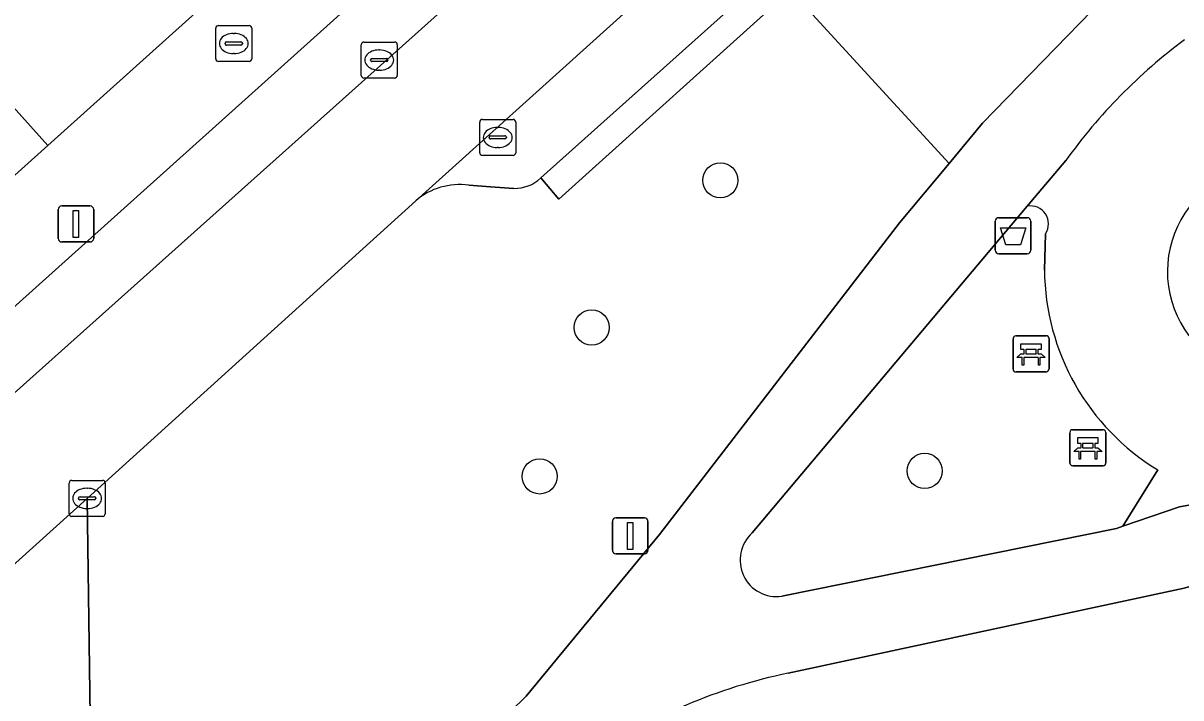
# Model space of a CAD drawing. Extents: x 162172 to 163187, y 382874 to 383685.
# Drawn here: x 162934.6 to 162966.76, y 383498.17 to 383516.91 of the extents above; entities that cross this region are included whole.
import ezdxf

# ---------------------------------------------------------------- set-up
doc = ezdxf.new("R2010")
doc.units = 0
for name, color, linetype in [('IMGEO_Afvalbak', 7, 'Continuous'), ('IMGEO_Bank', 7, 'Continuous'), ('IMGEO_Berm_groen', 7, 'Continuous'), ('IMGEO_Boom', 7, 'Continuous'), ('IMGEO_Brandkraan', 7, 'Continuous'), ('IMGEO_Groenvoorziening', 7, 'Continuous'), ('IMGEO_Kolk', 7, 'Continuous'), ('IMGEO_Lichtmast', 7, 'Continuous'), ('IMGEO_Pand', 7, 'Continuous'), ('IMGEO_Parkeervlak_open', 7, 'Continuous'), ('IMGEO_Rijbaan_lokaal_open', 7, 'Continuous'), ('IMGEO_Terreindeel_gesloten', 7, 'Continuous'), ('IMGEO_Verkeerseiland_groen', 7, 'Continuous'), ('IMGEO_Voetpad_gesloten', 7, 'Continuous'), ('IMGEO_Voetpad_open', 7, 'Continuous')]:
    doc.layers.add(name, color=color, linetype=linetype)

msp = doc.modelspace()

# ---------------------------------------------------------------- linework, layer by layer
at = {"layer": 'IMGEO_Afvalbak'}
for p, q in [((162961.602, 383510.605), (162961.602, 383511.405)), ((162961.602, 383511.405), (162961.602, 383510.605)), ((162961.702, 383511.505), (162962.492, 383511.505)), ((162962.492, 383511.505), (162961.702, 383511.505)), ((162962.592, 383511.405), (162962.592, 383510.605)), ((162962.592, 383510.605), (162962.592, 383511.405)), ((162962.492, 383510.505), (162961.702, 383510.505)), ((162961.702, 383510.505), (162962.492, 383510.505))]:
    msp.add_line(p, q, dxfattribs=at)
msp.add_lwpolyline([(162961.745, 383511.219), (162962.449, 383511.219), (162962.3, 383510.749), (162961.894, 383510.749), (162961.745, 383511.219)], dxfattribs=at)
for centre, start, end in [((162961.702, 383511.405), 90, 180), ((162961.702, 383511.405), 90, 180), ((162962.492, 383511.405), 0, 90), ((162962.492, 383511.405), 360, 90), ((162961.702, 383510.605), 180, 270), ((162961.702, 383510.605), 180, 270), ((162962.492, 383510.605), 270, 0), ((162962.492, 383510.605), 270, 0)]:
    msp.add_arc(centre, 0.1, start, end, dxfattribs=at)
at = {"layer": 'IMGEO_Bank'}
for p, q in [((162962.096, 383507.299), (162962.096, 383508.14)), ((162962.096, 383508.14), (162962.096, 383507.299)), ((162962.171, 383508.224), (162963.012, 383508.224)), ((162963.012, 383508.224), (162962.171, 383508.224)), ((162963.096, 383508.149), (162963.096, 383507.308)), ((162963.096, 383507.308), (162963.096, 383508.149)), ((162962.405, 383507.73), (162962.405, 383507.836)), ((162962.449, 383507.836), (162962.449, 383507.73)), ((162962.737, 383507.842), (162962.455, 383507.842)), ((162962.455, 383507.724), (162962.737, 383507.724)), ((162962.743, 383507.73), (162962.743, 383507.836)), ((162962.787, 383507.836), (162962.787, 383507.73)), ((162962.793, 383507.622), (162962.4, 383507.622)), ((162963.021, 383507.224), (162962.18, 383507.224)), ((162962.18, 383507.224), (162963.021, 383507.224)), ((162963.676, 383504.693), (162963.676, 383505.534)), ((162963.676, 383505.534), (162963.676, 383504.693)), ((162963.751, 383505.618), (162964.592, 383505.618)), ((162964.592, 383505.618), (162963.751, 383505.618)), ((162964.676, 383505.543), (162964.676, 383504.702)), ((162964.676, 383504.702), (162964.676, 383505.543)), ((162963.985, 383505.124), (162963.985, 383505.23)), ((162964.029, 383505.23), (162964.029, 383505.124)), ((162964.317, 383505.236), (162964.035, 383505.236)), ((162964.323, 383505.124), (162964.323, 383505.23)), ((162964.367, 383505.23), (162964.367, 383505.124)), ((162964.373, 383505.016), (162963.98, 383505.016)), ((162964.035, 383505.118), (162964.317, 383505.118)), ((162964.601, 383504.618), (162963.76, 383504.618)), ((162963.76, 383504.618), (162964.601, 383504.618))]:
    msp.add_line(p, q, dxfattribs=at)
for points in [[(162962.343, 383507.622), (162962.201, 383507.622), (162962.313, 383507.724), (162962.399, 383507.724)], [(162962.399, 383507.842), (162962.313, 383507.842), (162962.313, 383508.003), (162962.876, 383508.003), (162962.876, 383507.842), (162962.793, 383507.842)], [(162962.793, 383507.724), (162962.876, 383507.724), (162962.988, 383507.622), (162962.849, 383507.622)], [(162962.393, 383507.615), (162962.393, 383507.408), (162962.35, 383507.408), (162962.35, 383507.615)], [(162962.843, 383507.615), (162962.843, 383507.408), (162962.799, 383507.408), (162962.799, 383507.615)], [(162963.979, 383505.236), (162963.893, 383505.236), (162963.893, 383505.397), (162964.456, 383505.397), (162964.456, 383505.236), (162964.373, 383505.236)], [(162963.923, 383505.016), (162963.781, 383505.016), (162963.893, 383505.118), (162963.979, 383505.118)], [(162963.973, 383505.009), (162963.973, 383504.802), (162963.93, 383504.802), (162963.93, 383505.009)], [(162964.373, 383505.118), (162964.456, 383505.118), (162964.568, 383505.016), (162964.429, 383505.016)], [(162964.423, 383505.009), (162964.423, 383504.802), (162964.379, 383504.802), (162964.379, 383505.009)]]:
    msp.add_lwpolyline(points, dxfattribs=at)
for centre, radius, start, end in [((162962.174, 383508.146), 0.0779, 92.4484, 184.2845), ((162962.174, 383508.146), 0.0779, 92.4484, 184.2845), ((162963.018, 383508.146), 0.0779, 2.4484, 94.2845), ((162963.018, 383508.146), 0.0779, 2.4484, 94.2845), ((162962.398, 383507.835), 0.00671, 2.8957, 87.1043), ((162962.398, 383507.731), 0.00671, 272.8957, 357.1043), ((162962.455, 383507.835), 0.00671, 92.8957, 177.1043), ((162962.455, 383507.731), 0.00671, 182.8957, 267.1043), ((162962.737, 383507.835), 0.00671, 2.8957, 87.1043), ((162962.737, 383507.731), 0.00671, 272.8957, 357.1043), ((162962.794, 383507.835), 0.00671, 92.8957, 177.1043), ((162962.794, 383507.731), 0.00671, 182.8957, 267.1043), ((162962.343, 383507.615), 0.00671, 2.8957, 87.1043), ((162962.4, 383507.615), 0.00671, 92.8957, 177.1043), ((162962.792, 383507.615), 0.00671, 2.8957, 87.1043), ((162962.849, 383507.615), 0.00671, 92.8957, 177.1043), ((162962.174, 383507.302), 0.0779, 182.4484, 274.2845), ((162962.174, 383507.302), 0.0779, 182.4484, 274.2845), ((162963.018, 383507.302), 0.0779, 272.4484, 4.2845), ((162963.018, 383507.302), 0.0779, 272.4484, 4.2845), ((162963.754, 383505.54), 0.0779, 92.4484, 184.2845), ((162963.754, 383505.54), 0.0779, 92.4484, 184.2845), ((162964.598, 383505.54), 0.0779, 2.4484, 94.2845), ((162964.598, 383505.54), 0.0779, 2.4484, 94.2845), ((162963.978, 383505.229), 0.00671, 2.8957, 87.1043), ((162964.035, 383505.229), 0.00671, 92.8957, 177.1043), ((162964.317, 383505.229), 0.00671, 2.8957, 87.1043), ((162964.374, 383505.229), 0.00671, 92.8957, 177.1043), ((162963.923, 383505.009), 0.00671, 2.8957, 87.1043), ((162963.98, 383505.009), 0.00671, 92.8957, 177.1043), ((162963.978, 383505.125), 0.00671, 272.8957, 357.1043), ((162964.035, 383505.125), 0.00671, 182.8957, 267.1043), ((162964.317, 383505.125), 0.00671, 272.8957, 357.1043), ((162964.374, 383505.125), 0.00671, 182.8957, 267.1043), ((162964.372, 383505.009), 0.00671, 2.8957, 87.1043), ((162964.429, 383505.009), 0.00671, 92.8957, 177.1043), ((162963.754, 383504.696), 0.0779, 182.4484, 274.2845), ((162963.754, 383504.696), 0.0779, 182.4484, 274.2845), ((162964.598, 383504.696), 0.0779, 272.4484, 4.2845), ((162964.598, 383504.696), 0.0779, 272.4484, 4.2845)]:
    msp.add_arc(centre, radius, start, end, dxfattribs=at)
at = {"layer": 'IMGEO_Berm_groen'}
for points in [[(162958.945, 383511.359), (162960.319, 383513.009), (162955.918, 383517.819), (162949.474, 383512.019), (162948.978, 383512.607)], [(162948.226, 383512.317), (162947.575, 383512.362), (162946.975, 383512.405)], [(162945.503, 383511.977), (162936.375, 383503.711), (162936.485, 383495.643), (162933.856, 383495.782), (162928.092, 383490.69), (162928.575, 383490.348), (162929.253, 383489.364)], [(162948.568, 383498.215), (162952.278, 383502.71), (162958.945, 383511.359)], [(162972.783, 383502.526), (162967.595, 383501.433), (162966.848, 383501.213), (162955.851, 383498.856)]]:
    msp.add_lwpolyline(points, dxfattribs=at)
msp.add_lwpolyline([(162936.375, 383503.711), (162932.497, 383500.214), (162931.114, 383498.94), (162933.856, 383495.782), (162936.485, 383495.643)], close=True, dxfattribs=at)
for centre, radius, start, end in [((162948.242, 383513.395), 1.078, 269.129, 313.0481), ((162946.714, 383510.556), 1.867, 81.9779, 130.4468), ((162958.826, 383484.364), 14.794, 101.5991, 124.6786), ((162926.736, 383520.893), 31.479, 299.6552, 313.9116)]:
    msp.add_arc(centre, radius, start, end, dxfattribs=at)
at = {"layer": 'IMGEO_Boom'}
for centre in [(162953.965, 383512.541), (162950.391, 383508.456), (162948.946, 383504.321), (162959.64, 383504.474)]:
    msp.add_circle(centre, 0.489, dxfattribs=at)
at = {"layer": 'IMGEO_Brandkraan'}
for p, q in [((162939.946, 383515.915), (162939.946, 383516.767)), ((162940.021, 383516.841), (162940.873, 383516.841)), ((162940.947, 383516.767), (162940.947, 383515.915)), ((162940.248, 383516.384), (162940.646, 383516.384)), ((162940.434, 383516.621), (162940.459, 383516.621)), ((162940.205, 383516.335), (162940.205, 383516.347)), ((162940.643, 383516.298), (162940.245, 383516.298)), ((162940.457, 383516.061), (162940.432, 383516.061)), ((162940.689, 383516.347), (162940.689, 383516.335)), ((162940.873, 383515.841), (162940.021, 383515.841))]:
    msp.add_line(p, q, dxfattribs=at)
for points in [[(162939.946, 383515.915), (162939.946, 383516.767)], [(162940.021, 383516.841), (162940.873, 383516.841)], [(162940.947, 383516.767), (162940.947, 383515.915)], [(162940.873, 383515.841), (162940.021, 383515.841)]]:
    msp.add_lwpolyline(points, dxfattribs=at)
for centre, radius, start, end in [((162940.023, 383516.765), 0.0765, 91.552, 178.448), ((162940.023, 383516.765), 0.0765, 91.552, 178.448), ((162940.871, 383516.765), 0.0765, 1.552, 88.448), ((162940.871, 383516.765), 0.0765, 1.552, 88.448), ((162940.245, 383516.344), 0.0403, 85.8775, 175.7526), ((162940.65, 383516.346), 0.0386, 1.7309, 96.639), ((162940.242, 383516.334), 0.0366, 178.938, 274.7102), ((162940.646, 383516.341), 0.043, 264.8664, 352.4533), ((162940.023, 383515.917), 0.0765, 181.552, 268.448), ((162940.023, 383515.917), 0.0765, 181.552, 268.448), ((162940.871, 383515.917), 0.0765, 271.552, 358.448), ((162940.871, 383515.917), 0.0765, 271.552, 358.448)]:
    msp.add_arc(centre, radius, start, end, dxfattribs=at)
for centre, major_axis, ratio, start_param, end_param in [((162940.433, 383516.341), (-0.387, 0.002), 0.722429, 4.712389, 7.853982), ((162940.458, 383516.341), (-0.39, 0.002), 0.717154, 1.570796, 4.712389)]:
    msp.add_ellipse(centre, major_axis=major_axis, ratio=ratio, start_param=start_param, end_param=end_param, dxfattribs=at)
at = {"layer": 'IMGEO_Groenvoorziening'}
msp.add_lwpolyline([(162962.374, 383524.6), (162962.874, 383524.078), (162963.407, 383523.944), (162964.392, 383520.989), (162963.649, 383519.647), (162962.312, 383518.33), (162959.964, 383518.341), (162957.743, 383519.46), (162955.918, 383517.819), (162960.319, 383513.009), (162961.248, 383514.126), (162964.284, 383517.246)], dxfattribs=at)
at = {"layer": 'IMGEO_Kolk'}
for p, q in [((162943.988, 383515.456), (162943.988, 383516.308)), ((162944.063, 383516.382), (162944.915, 383516.382)), ((162944.476, 383516.162), (162944.501, 383516.162)), ((162944.989, 383516.308), (162944.989, 383515.456)), ((162944.247, 383515.876), (162944.247, 383515.888)), ((162944.685, 383515.839), (162944.287, 383515.839)), ((162944.29, 383515.925), (162944.688, 383515.925)), ((162944.731, 383515.888), (162944.731, 383515.876)), ((162944.499, 383515.602), (162944.474, 383515.602)), ((162944.915, 383515.382), (162944.063, 383515.382)), ((162947.279, 383513.307), (162947.279, 383514.159)), ((162947.354, 383514.233), (162948.206, 383514.233)), ((162948.28, 383514.159), (162948.28, 383513.307)), ((162947.767, 383514.013), (162947.792, 383514.013)), ((162947.538, 383513.727), (162947.538, 383513.739)), ((162947.976, 383513.69), (162947.578, 383513.69)), ((162947.581, 383513.776), (162947.979, 383513.776)), ((162948.022, 383513.739), (162948.022, 383513.727)), ((162948.206, 383513.233), (162947.354, 383513.233)), ((162947.79, 383513.453), (162947.765, 383513.453)), ((162935.949, 383504.211), (162936.801, 383504.211)), ((162935.874, 383503.285), (162935.874, 383504.137)), ((162936.362, 383503.991), (162936.387, 383503.991)), ((162936.875, 383504.137), (162936.875, 383503.285)), ((162936.133, 383503.705), (162936.133, 383503.717)), ((162936.571, 383503.668), (162936.173, 383503.668)), ((162936.176, 383503.754), (162936.574, 383503.754)), ((162936.617, 383503.717), (162936.617, 383503.705)), ((162936.801, 383503.211), (162935.949, 383503.211)), ((162936.385, 383503.431), (162936.36, 383503.431))]:
    msp.add_line(p, q, dxfattribs=at)
for points in [[(162943.988, 383515.456), (162943.988, 383516.308)], [(162944.063, 383516.382), (162944.915, 383516.382)], [(162944.989, 383516.308), (162944.989, 383515.456)], [(162944.915, 383515.382), (162944.063, 383515.382)], [(162947.279, 383513.307), (162947.279, 383514.159)], [(162947.354, 383514.233), (162948.206, 383514.233)], [(162948.28, 383514.159), (162948.28, 383513.307)], [(162948.206, 383513.233), (162947.354, 383513.233)], [(162935.949, 383504.211), (162936.801, 383504.211)], [(162935.874, 383503.285), (162935.874, 383504.137)], [(162936.875, 383504.137), (162936.875, 383503.285)], [(162936.801, 383503.211), (162935.949, 383503.211)]]:
    msp.add_lwpolyline(points, dxfattribs=at)
for centre, radius, start, end in [((162944.065, 383516.306), 0.0765, 91.552, 178.448), ((162944.065, 383516.306), 0.0765, 91.552, 178.448), ((162944.913, 383516.306), 0.0765, 1.552, 88.448), ((162944.913, 383516.306), 0.0765, 1.552, 88.448), ((162944.287, 383515.885), 0.0403, 85.8775, 175.7526), ((162944.284, 383515.875), 0.0366, 178.938, 274.7102), ((162944.688, 383515.882), 0.043, 264.8664, 352.4533), ((162944.692, 383515.887), 0.0386, 1.7309, 96.639), ((162944.065, 383515.458), 0.0765, 181.552, 268.448), ((162944.065, 383515.458), 0.0765, 181.552, 268.448), ((162944.913, 383515.458), 0.0765, 271.552, 358.448), ((162944.913, 383515.458), 0.0765, 271.552, 358.448), ((162947.356, 383514.157), 0.0765, 91.552, 178.448), ((162947.356, 383514.157), 0.0765, 91.552, 178.448), ((162948.204, 383514.157), 0.0765, 1.552, 88.448), ((162948.204, 383514.157), 0.0765, 1.552, 88.448), ((162947.578, 383513.736), 0.0403, 85.8775, 175.7526), ((162947.575, 383513.726), 0.0366, 178.938, 274.7102), ((162947.979, 383513.733), 0.043, 264.8664, 352.4533), ((162947.983, 383513.738), 0.0386, 1.7309, 96.639), ((162947.356, 383513.309), 0.0765, 181.552, 268.448), ((162947.356, 383513.309), 0.0765, 181.552, 268.448), ((162948.204, 383513.309), 0.0765, 271.552, 358.448), ((162948.204, 383513.309), 0.0765, 271.552, 358.448), ((162935.951, 383504.135), 0.0765, 91.552, 178.448), ((162935.951, 383504.135), 0.0765, 91.552, 178.448), ((162936.799, 383504.135), 0.0765, 1.552, 88.448), ((162936.799, 383504.135), 0.0765, 1.552, 88.448), ((162936.173, 383503.714), 0.0403, 85.8775, 175.7526), ((162936.17, 383503.704), 0.0366, 178.938, 274.7102), ((162936.574, 383503.711), 0.043, 264.8664, 352.4533), ((162936.578, 383503.716), 0.0386, 1.7309, 96.639), ((162935.951, 383503.287), 0.0765, 181.552, 268.448), ((162935.951, 383503.287), 0.0765, 181.552, 268.448), ((162936.799, 383503.287), 0.0765, 271.552, 358.448), ((162936.799, 383503.287), 0.0765, 271.552, 358.448)]:
    msp.add_arc(centre, radius, start, end, dxfattribs=at)
for centre, major_axis, ratio, start_param, end_param in [((162944.475, 383515.882), (-0.387, 0.002), 0.722429, 4.712389, 7.853982), ((162944.5, 383515.882), (-0.39, 0.002), 0.717154, 1.570796, 4.712389), ((162947.766, 383513.733), (-0.387, 0.002), 0.722429, 4.712389, 7.853982), ((162947.791, 383513.733), (-0.39, 0.002), 0.717154, 1.570796, 4.712389), ((162936.361, 383503.711), (-0.387, 0.002), 0.722429, 4.712389, 7.853982), ((162936.386, 383503.711), (-0.39, 0.002), 0.717154, 1.570796, 4.712389)]:
    msp.add_ellipse(centre, major_axis=major_axis, ratio=ratio, start_param=start_param, end_param=end_param, dxfattribs=at)
at = {"layer": 'IMGEO_Lichtmast'}
for p, q in [((162935.566, 383510.93), (162935.566, 383511.73)), ((162935.566, 383511.73), (162935.566, 383510.93)), ((162935.666, 383511.83), (162936.456, 383511.83)), ((162936.456, 383511.83), (162935.666, 383511.83)), ((162936.556, 383511.73), (162936.556, 383510.93)), ((162936.556, 383510.93), (162936.556, 383511.73)), ((162936.456, 383510.83), (162935.666, 383510.83)), ((162935.666, 383510.83), (162936.456, 383510.83)), ((162950.964, 383502.27), (162950.964, 383503.07)), ((162950.964, 383503.07), (162950.964, 383502.27)), ((162951.064, 383503.17), (162951.854, 383503.17)), ((162951.854, 383503.17), (162951.064, 383503.17)), ((162951.954, 383503.07), (162951.954, 383502.27)), ((162951.954, 383502.27), (162951.954, 383503.07)), ((162951.854, 383502.17), (162951.064, 383502.17)), ((162951.064, 383502.17), (162951.854, 383502.17))]:
    msp.add_line(p, q, dxfattribs=at)
for points in [[(162935.986, 383511.705), (162936.136, 383511.705), (162936.136, 383510.955), (162935.986, 383510.955), (162935.986, 383511.705)], [(162951.384, 383503.045), (162951.534, 383503.045), (162951.534, 383502.295), (162951.384, 383502.295), (162951.384, 383503.045)]]:
    msp.add_lwpolyline(points, dxfattribs=at)
for centre, start, end in [((162935.666, 383511.73), 90, 180), ((162935.666, 383511.73), 90, 180), ((162936.456, 383511.73), 0, 90), ((162936.456, 383511.73), 360, 90), ((162935.666, 383510.93), 180, 270), ((162935.666, 383510.93), 180, 270), ((162936.456, 383510.93), 270, 0), ((162936.456, 383510.93), 270, 0), ((162951.064, 383503.07), 90, 180), ((162951.064, 383503.07), 90, 180), ((162951.854, 383503.07), 0, 90), ((162951.854, 383503.07), 360, 90), ((162951.064, 383502.27), 180, 270), ((162951.064, 383502.27), 180, 270), ((162951.854, 383502.27), 270, 0), ((162951.854, 383502.27), 270, 0)]:
    msp.add_arc(centre, 0.1, start, end, dxfattribs=at)
at = {"layer": 'IMGEO_Pand'}
for points in [[(162933.718, 383524.236), (162932.419, 383525.683), (162927.954, 383521.674), (162929.253, 383520.227), (162935.281, 383513.513), (162939.746, 383517.521)], [(162935.281, 383513.513), (162929.253, 383520.227), (162925.755, 383517.087), (162922.667, 383514.315), (162921.465, 383515.654), (162918.359, 383512.866), (162922.407, 383508.351), (162926.063, 383511.629), (162929.237, 383508.087)]]:
    msp.add_lwpolyline(points, close=True, dxfattribs=at)
at = {"layer": 'IMGEO_Parkeervlak_open'}
for points in [[(162930.121, 383502.868), (162962.857, 383532.136)], [(162959.3, 383531.436), (162931.03, 383506.054)], [(162963.434, 383528.095), (162963.246, 383527.952), (162945.503, 383511.977)], [(162948.978, 383512.607), (162957.9, 383520.594)], [(162946.975, 383512.405), (162947.575, 383512.362), (162948.226, 383512.317)]]:
    msp.add_lwpolyline(points, dxfattribs=at)
for centre, radius, start, end in [((162948.242, 383513.395), 1.078, 269.129, 313.0481), ((162946.714, 383510.556), 1.867, 81.9779, 130.4468)]:
    msp.add_arc(centre, radius, start, end, dxfattribs=at)
at = {"layer": 'IMGEO_Rijbaan_lokaal_open'}
msp.add_lwpolyline([(162962.857, 383532.136), (162930.121, 383502.868), (162932.497, 383500.214), (162936.375, 383503.711), (162945.503, 383511.977), (162963.246, 383527.952)], dxfattribs=at)
at = {"layer": 'IMGEO_Terreindeel_gesloten'}
msp.add_arc((162969.323, 383510.009), 2.939, 51.3615, 250.0284, dxfattribs=at)
at = {"layer": 'IMGEO_Verkeerseiland_groen'}
for points in [[(162962.493, 383511.822), (162954.851, 383502.753)], [(162962.968, 383510.052), (162962.996, 383511.06)], [(162955.677, 383500.993), (162964.966, 383502.876), (162965.148, 383502.938), (162966.117, 383504.5)]]:
    msp.add_lwpolyline(points, dxfattribs=at)
for centre, radius, start, end in [((162962.587, 383511.337), 0.494, 325.9445, 100.9135), ((162969.544, 383510.113), 6.577, 180.5309, 238.5915), ((162955.529, 383501.997), 1.015, 131.9013, 278.3818)]:
    msp.add_arc(centre, radius, start, end, dxfattribs=at)
at = {"layer": 'IMGEO_Voetpad_gesloten'}
for points in [[(162963.563, 383513.091), (162962.493, 383511.822)], [(162962.996, 383511.06), (162962.968, 383510.052)], [(162966.117, 383504.5), (162965.148, 383502.938), (162966.717, 383503.473), (162974.642, 383504.894), (162975.727, 383506.768)]]:
    msp.add_lwpolyline(points, dxfattribs=at)
for centre, radius, start, end in [((162976.006, 383504.155), 15.319, 126.648, 144.3164), ((162969.323, 383510.009), 2.939, 51.3615, 250.0284), ((162962.587, 383511.337), 0.494, 325.9445, 100.9135), ((162969.544, 383510.113), 6.577, 180.5309, 238.5915)]:
    msp.add_arc(centre, radius, start, end, dxfattribs=at)
at = {"layer": 'IMGEO_Voetpad_open'}
for points in [[(162964.424, 383543.21), (162962.824, 383538.219), (162953.141, 383529.545), (162948.676, 383525.537), (162944.211, 383521.529), (162939.746, 383517.521), (162935.281, 383513.513), (162929.237, 383508.087), (162925.651, 383504.845), (162928.679, 383501.572), (162930.121, 383502.868)], [(162931.03, 383506.054), (162959.3, 383531.436)], [(162965.599, 383528.914), (162966.321, 383528.144), (162966.654, 383526.836), (162966.526, 383524.202), (162966.404, 383521.674), (162966.063, 383519.847), (162965.31, 383518.301), (162964.284, 383517.246), (162961.248, 383514.126), (162960.319, 383513.009), (162958.945, 383511.359), (162952.278, 383502.71), (162948.568, 383498.215)], [(162954.851, 383502.753), (162962.493, 383511.822), (162963.563, 383513.091)], [(162975.727, 383506.768), (162974.642, 383504.894), (162966.717, 383503.473), (162965.148, 383502.938), (162964.966, 383502.876), (162955.677, 383500.993)], [(162955.851, 383498.856), (162966.848, 383501.213), (162967.595, 383501.433), (162972.783, 383502.526)]]:
    msp.add_lwpolyline(points, dxfattribs=at)
msp.add_lwpolyline([(162962.874, 383524.078), (162962.374, 383524.6), (162957.9, 383520.594), (162948.978, 383512.607), (162949.474, 383512.019), (162955.918, 383517.819), (162957.743, 383519.46)], close=True, dxfattribs=at)
for centre, radius, start, end in [((162976.006, 383504.155), 15.319, 126.648, 144.3164), ((162955.529, 383501.997), 1.015, 131.9013, 278.3818), ((162958.826, 383484.364), 14.794, 101.5991, 124.6786), ((162926.736, 383520.893), 31.479, 299.6552, 313.9116)]:
    msp.add_arc(centre, radius, start, end, dxfattribs=at)

doc.saveas('drawing.dxf')
